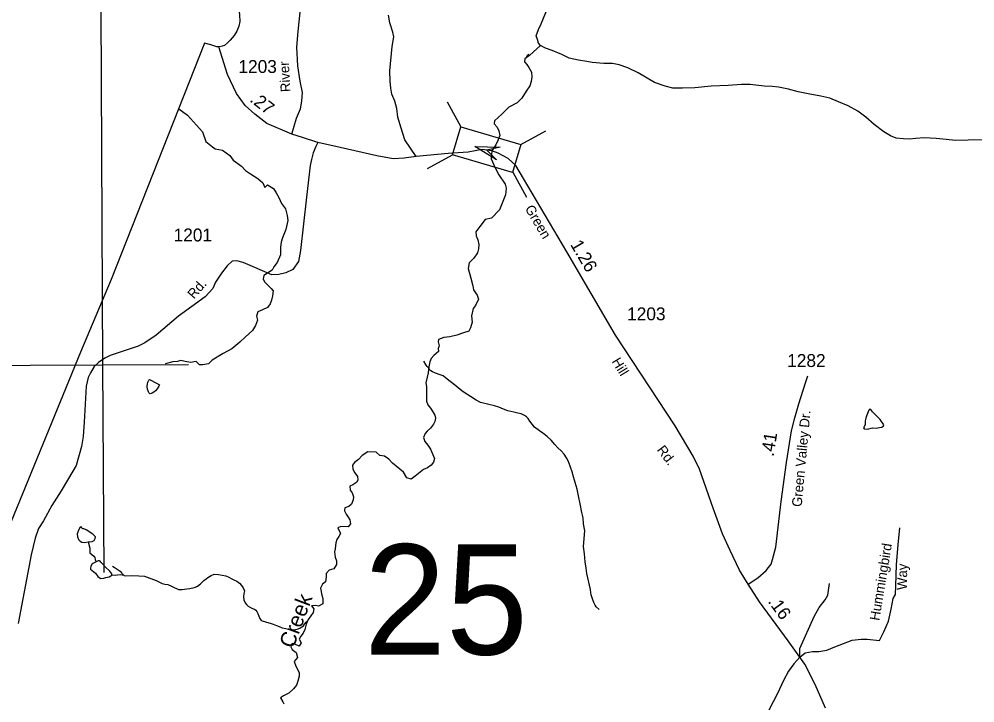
# Model space of a CAD drawing. Extents: x 2126262 to 2293712, y 749403 to 919119.
# Drawn here: x 2146782 to 2156028, y 876672 to 883288 of the extents above; entities that cross this region are included whole.
import ezdxf

# ---------------------------------------------------------------- set-up
doc = ezdxf.new("R2010")
doc.units = 0
for name, color, linetype in [('Exist Boundary Political CountyLine', 7, 'Continuous'), ('Exist Hydrographic Creek Single Shore', 7, 'Continuous'), ('Exist Hydrographic Creek Single Shore Label', 7, 'Continuous'), ('Exist Hydrographic Misc Water Feature', 7, 'Continuous'), ('Exist Hydrographic Pond Under 1500 Sq Ft', 7, 'Continuous'), ('Exist Road Non-System Type 51', 7, 'Continuous'), ('Exist Road Non-System Type 51 Label', 7, 'Continuous'), ('Exist Road Secondary Mileage Hundredths English Label', 7, 'Continuous'), ('Exist Road Secondary Structure Standard Bridge Attributed CELL', 7, 'Continuous'), ('Exist Road Secondary Structure Standard Bridge CELL', 7, 'Continuous'), ('Exist Road Secondary Structure Standard Bridge Number Label', 7, 'Continuous'), ('Exist Road Secondary Type 41 Attributed', 7, 'Continuous'), ('Exist Road Secondary Type 51 Attributed', 7, 'Continuous'), ('Exist Road Secondary Type 51 Label', 7, 'Continuous'), ('Exist Road Secondary Type 51 Number Label', 7, 'Continuous'), ('Map Preparation Longitude Latitude Lines', 7, 'Continuous')]:
    doc.layers.add(name, color=color, linetype=linetype)

msp = doc.modelspace()

# ---------------------------------------------------------------- linework, layer by layer
at = {"layer": 'Exist Boundary Political CountyLine'}
for points in [[(2148944.5, 883731.6), (2148931.4, 883630.8), (2148905.1, 883490.5), (2148905.1, 883416), (2148913.9, 883328.3), (2148916, 883264.8), (2148907.3, 883220.9), (2148889.8, 883172.7), (2148861.3, 883128.9), (2148824.1, 883085), (2148797.8, 883058.7), (2148769.3, 883032.4), (2148747.4, 883025.9), (2148718.9, 883021.5), (2148694.8, 883021.5), (2148635.7, 883039), (2148576.3, 883054.1)], [(2155750.9, 882122.9), (2155652.4, 882133.8), (2155536.3, 882140.4), (2155455.3, 882133.8), (2155393.9, 882127.2), (2155332.6, 882129.4), (2155266.9, 882136), (2155212.1, 882160.1), (2155146.4, 882197.4), (2155054.4, 882269.7), (2154971.2, 882339.8), (2154894.5, 882399), (2154800.3, 882449.4), (2154708.4, 882486.7), (2154625.1, 882521.8), (2154536.4, 882541.5), (2154413.8, 882565.6), (2154317.4, 882585.3), (2154223.2, 882611.6), (2154129, 882631.3), (2154065.5, 882635.7), (2153987.7, 882637.9), (2153854.1, 882655.5), (2153768.7, 882655.5), (2153639.5, 882646.7), (2153477.4, 882637.9), (2153317.5, 882624.8), (2153199.2, 882620.4), (2153107.2, 882620.4), (2153032.8, 882640.1), (2152927.6, 882675.2), (2152771, 882769.4), (2152670.3, 882817.6), (2152587, 882846.1), (2152521.3, 882857.1), (2152438.1, 882859.3), (2152326.4, 882868), (2152273.8, 882876.8), (2152192.8, 882892.2), (2152103, 882911.9), (2152030.7, 882944.8), (2151938.7, 882984.2), (2151873, 883008.3), (2151824.8, 883032.4), (2151807.3, 883054.3), (2151796.3, 883089.4), (2151785.4, 883126.7), (2151807.3, 883188), (2151831.4, 883242.8), (2151900.4, 883407.2)], [(2148576.3, 883054.1), (2147672.8, 880767.6), (2147375.9, 880066.3), (2144173.6, 872249.3), (2143226.4, 869937.2), (2140998.3, 864497.6)], [(2156115.6, 882120.7), (2155962.3, 882116.3), (2155839.7, 882114.1), (2155750.9, 882122.9)]]:
    msp.add_lwpolyline(points, dxfattribs=at)
at = {"layer": 'Exist Hydrographic Creek Single Shore'}
for points in [[(2151824.8, 883032.4), (2151723.9, 882938.7), (2151675.2, 882902.7), (2151670.9, 882875.2), (2151692.1, 882847.6), (2151713.3, 882820.1), (2151738.7, 882775.6), (2151742.9, 882731.1), (2151734.5, 882684.5), (2151721.8, 882642.2), (2151687.9, 882591.3), (2151645.5, 882523.6), (2151601, 882477), (2151520.5, 882434.6), (2151450.6, 882368.9), (2151379.7, 882303.3), (2151377.6, 882273.6), (2151405.1, 882244), (2151422, 882208), (2151432.6, 882163.5), (2151415.7, 882119), (2151394.5, 882072.4), (2151394.5, 882072.4), (2151355.7, 882014.1), (2151349, 881934.7), (2151387.1, 881850), (2151423.1, 881782.2), (2151484.5, 881691.1), (2151493, 881650.9), (2151487.7, 881589.5), (2151430.5, 881443.3), (2151352.1, 881362.8), (2151291.8, 881350.1), (2151238.8, 881282.3), (2151200.7, 881229.4), (2151202.8, 881191.3), (2151219.8, 881153.1), (2151230.4, 881106.5), (2151226.1, 881066.3), (2151215.5, 881028.2), (2151179.5, 880975.2), (2151135, 880928.6), (2151126.6, 880875.7), (2151152, 880780.4), (2151170, 880708.3), (2151178.5, 880670.2), (2151197.5, 880638.4), (2151214.5, 880617.3), (2151227.2, 880577), (2151227.2, 880577), (2151197.5, 880515.6), (2151174.2, 880488.1), (2151159.4, 880416), (2151163.6, 880356.7), (2151148.8, 880299.5), (2151131.9, 880269.9), (2151081, 880252.9), (2151015.4, 880229.6), (2150949.7, 880214.8), (2150890.4, 880206.3), (2150838.5, 880189.4), (2150834.3, 880166.1), (2150847, 880128), (2150834.3, 880100.4), (2150840.6, 880070.8), (2150840.6, 880070.8), (2150794, 880032.7), (2150768.6, 880005.1), (2150753.8, 879973.3), (2150745.3, 879924.6), (2150739, 879865.3), (2150730.5, 879825.1), (2150717.8, 879767.9), (2150722, 879731.9), (2150724.1, 879645), (2150724.1, 879592.1), (2150736.8, 879556.1), (2150762.3, 879522.2), (2150785.6, 879488.3), (2150804.6, 879456.5), (2150811, 879426.9), (2150804.6, 879395.1), (2150789.8, 879369.7), (2150762.3, 879331.6), (2150728.4, 879299.8), (2150711.4, 879278.6), (2150694.5, 879240.5), (2150707.2, 879200.2), (2150736.8, 879164.2), (2150760.1, 879128.2), (2150781.3, 879081.6), (2150800.4, 879037.1), (2150791.9, 879001.1), (2150768.6, 878971.5), (2150732.6, 878946.1), (2150694.5, 878929.1), (2150611.9, 878865.6)], [(2148326.2, 882421.2), (2148409.8, 882360.3), (2148556.7, 882198.4), (2148589.1, 882103.8), (2148651.4, 882051.5), (2148680, 882034.1), (2148749.8, 882019.1), (2148819.5, 881969.3), (2148854.4, 881924.5), (2148934.1, 881864.7), (2148971.4, 881824.8), (2149021.3, 881792.5), (2149091, 881745.1), (2149140.8, 881702.8), (2149160.7, 881660.5), (2149184.4, 881685.4), (2149184.4, 881685.4), (2149244.2, 881648), (2149269.1, 881608.2), (2149294, 881560.8), (2149321.4, 881503.5), (2149358.7, 881453.7), (2149373.7, 881389), (2149381.2, 881339.2), (2149361.2, 881252), (2149331.3, 881172.3), (2149316.4, 881129.9), (2149311.4, 881082.6), (2149310.2, 881007.9), (2149277.8, 880933.2), (2149245.4, 880890.8), (2149230.5, 880858.4), (2149149.5, 880806.1), (2149142.1, 880773.8), (2149157, 880746.4), (2149191.9, 880711.5), (2149219.3, 880681.6), (2149239.2, 880659.2), (2149234.2, 880609.4), (2149224.2, 880569.5), (2149209.3, 880534.7), (2149184.4, 880497.3), (2149184.4, 880497.3), (2149137.1, 880474.9), (2149092.2, 880457.4), (2149079.8, 880412.6), (2149087.3, 880375.2), (2149069.8, 880322.9), (2149039.9, 880275.6), (2148972.7, 880213.4), (2148917.9, 880163.5), (2148840.7, 880096.3), (2148756, 880053.9), (2148650.1, 879986.7), (2148612.8, 879951.8), (2148560.5, 879941.9), (2148525.6, 879944.4), (2148525.6, 879944.4), (2148495.7, 879974.2), (2148495.7, 879974.2), (2148440.9, 879966.8), (2148440.9, 879966.8), (2148388.6, 879976.7), (2148346.3, 879984.2), (2148313.9, 879976.7), (2148269.1, 879971.8), (2148269.1, 879971.8), (2148194.3, 879954.3)], [(2150611.9, 878865.6), (2150575.9, 878835.9), (2150533.5, 878850.7), (2150501.7, 878905.8), (2150393.7, 878990.5), (2150357.7, 879030.8), (2150315.3, 879060.4), (2150270.8, 879066.8), (2150234.8, 879098.6), (2150154.4, 879102.8), (2150101.4, 879064.7), (2150065.4, 879026.6), (2150027.3, 878999), (2150008.2, 878971.5), (2150010.3, 878933.4), (2150029.4, 878899.5), (2150054.8, 878863.5), (2150059, 878831.7), (2150050.6, 878808.4), (2150010.3, 878780.8), (2149982.8, 878770.3), (2149984.9, 878730), (2150004, 878704.6), (2150016.7, 878664.4), (2150014.6, 878636.8), (2149997.6, 878594.5), (2149970.1, 878573.3), (2149934.1, 878558.4), (2149929.8, 878528.8), (2149944.7, 878497), (2149965.8, 878469.5), (2149980.7, 878442), (2149989.1, 878405.9), (2149965.8, 878374.2), (2149895.9, 878378.4), (2149864.2, 878365.7), (2149864.2, 878365.7), (2149889.6, 878310.6), (2149874.8, 878283.1), (2149855.7, 878253.4), (2149847.2, 878219.5), (2149838.8, 878162.4), (2149834.5, 878132.7), (2149840.9, 878081.9), (2149851.5, 878045.9), (2149853.6, 878012), (2149826, 877969.6), (2149781.6, 877954.8), (2149751.9, 877925.1), (2149751.9, 877893.4)], [(2149751.9, 877893.4), (2149745.6, 877844.6), (2149718, 877821.3), (2149696.8, 877781.1), (2149711.7, 877715.4), (2149720.1, 877681.5), (2149720.1, 877630.7), (2149720.1, 877630.7), (2149677.8, 877607.4), (2149648.1, 877615.9), (2149612.1, 877611.6), (2149612.1, 877611.6), (2149634.4, 877582), (2149628, 877548.1), (2149602.6, 877514.2), (2149577.2, 877478.2), (2149560.2, 877433.7), (2149545.4, 877382.9), (2149530.6, 877346.9), (2149507.3, 877319.3), (2149492.4, 877289.7), (2149509.4, 877251.6), (2149509.4, 877251.6), (2149492.4, 877219.8), (2149492.4, 877219.8), (2149448, 877241), (2149422.5, 877247.3), (2149412, 877213.4), (2149422.5, 877190.1), (2149462.8, 877160.5), (2149462.8, 877160.5), (2149475.5, 877111.8), (2149443.7, 877071.5), (2149458.6, 877027), (2149479.7, 876993.2), (2149492.4, 876963.5), (2149490.3, 876929.6), (2149477.6, 876883), (2149464.9, 876842.8), (2149437.4, 876806.8), (2149390.8, 876766.5), (2149339.9, 876739), (2149310.3, 876722), (2149310.3, 876722), (2149333.6, 876683.9), (2149344.2, 876662.7)]]:
    msp.add_lwpolyline(points, dxfattribs=at)
at = {"layer": 'Exist Hydrographic Misc Water Feature'}
for points in [[(2151693.7, 882923.7), (2151699.5, 882937.8), (2151713.6, 882947.9)], [(2152391.7, 877574.8), (2152363.6, 877600.7), (2152353.6, 877616.6), (2152341.3, 877644.5), (2152331.2, 877668.4), (2152325.1, 877688.4), (2152315, 877716.3), (2152312.8, 877736.3), (2152310.7, 877768.3), (2152300.5, 877810.2), (2152282, 877882.1), (2152273.8, 877924.1), (2152267.5, 877974.1), (2152259.3, 878036), (2152250.9, 878115.9), (2152240.4, 878183.8), (2152253.5, 878337.9), (2152243.1, 878403.9), (2152238.8, 878461.8), (2152226.7, 878515.7), (2152208, 878599.6), (2152193.7, 878675.4), (2152179.3, 878741.4), (2152160.8, 878803.3), (2152138.5, 878883.1), (2152134.4, 878897.1), (2152112, 878961), (2152093.8, 879012.9), (2152077.6, 879042.7), (2152055.2, 879078.6), (2152025.3, 879110.4), (2151993.1, 879140.2), (2151962.8, 879172), (2151928.5, 879213.8), (2151890.4, 879249.7), (2151848.3, 879281.4), (2151816.2, 879305.3), (2151768.2, 879340.9), (2151743.8, 879368.8), (2151723.5, 879396.6), (2151705.6, 879422.6), (2151689.2, 879440.5), (2151671.4, 879452.4), (2151639.4, 879470.1), (2151605.4, 879476), (2151567, 879485.8), (2151511, 879497.5), (2151467.2, 879513.2), (2151422.9, 879532.9), (2151380.8, 879544.8), (2151324.8, 879558.3), (2151244.9, 879579.9), (2151202.6, 879599.6), (2151148.3, 879635.3), (2151122.3, 879651.2), (2151078.2, 879683), (2151032, 879718.7), (2151005.8, 879738.5), (2150951.7, 879782.2), (2150907.6, 879815.9), (2150883.4, 879835.8), (2150855.3, 879847.6), (2150809.3, 879863.4), (2150781, 879875.2), (2150765.1, 879885.2), (2150755, 879895.1), (2150747, 879907), (2150740.9, 879915), (2150728.8, 879926.9), (2150720.8, 879940.8), (2150696.6, 879978.8)], [(2148112.3, 879764.2), (2148140.4, 879748.3), (2148132.6, 879736.3), (2148118.7, 879712.2), (2148100.8, 879690), (2148086.9, 879680), (2148068.8, 879669.8), (2148058.8, 879665.9), (2148050.8, 879663.8), (2148044.8, 879665.7), (2148040.7, 879669.7), (2148034.8, 879681.6), (2148024.5, 879707.6), (2148022.5, 879729.6), (2148022.5, 879739.7), (2148024.3, 879755.7), (2148028.2, 879775.7), (2148038.1, 879793.7), (2148044, 879801.8), (2148112.3, 879764.2)], [(2147449.1, 878229.4), (2147465.3, 878169.3), (2147467.6, 878125.3), (2147506.3, 878092.4)], [(2147506.3, 878092.4), (2147515.1, 878078), (2147517.1, 878059.4), (2147521.1, 878051.4), (2147528.9, 878038.3)], [(2147686.4, 877994.6), (2147702.6, 877986.8), (2147722.5, 877972.8), (2147740.5, 877960.9), (2147750.6, 877953.1), (2147760.6, 877945.2), (2147772.7, 877931.2), (2147782.8, 877921.4), (2147784.8, 877915.4), (2147790.8, 877911.5), (2147798.8, 877905.6), (2147812.9, 877901.7), (2147868.9, 877906.2), (2147938.8, 877903), (2147994.8, 877897.6), (2148107.2, 877856.5), (2148167.3, 877828.9), (2148191.2, 877821), (2148219.3, 877817.1), (2148255.4, 877801.4), (2148281.7, 877787.5), (2148303.6, 877777.6), (2148323.5, 877767.8), (2148359.6, 877769.9), (2148403.5, 877774.1), (2148433.6, 877778.3), (2148447.6, 877782.4), (2148465.4, 877786.5), (2148487.3, 877792.7), (2148509.3, 877802.8), (2148537.4, 877824.9), (2148569.2, 877855.1), (2148590.9, 877871.2), (2148608.7, 877885.3), (2148640.9, 877903.5), (2148668.6, 877917.7), (2148712.5, 877915.9), (2148744.9, 877908.1), (2148780.8, 877900.4), (2148810.9, 877888.5), (2148834.9, 877874.6), (2148858.9, 877862.7), (2148887, 877848.9), (2148913, 877831), (2148933.3, 877809.2), (2148949.3, 877785.2), (2148961.6, 877757.3), (2148957.5, 877729.3), (2148953.8, 877697.4), (2148956.1, 877669.3), (2148970, 877641.5), (2148982.3, 877625.5), (2148998.3, 877607.6), (2149020.3, 877593.7), (2149040.6, 877585.8), (2149058.6, 877577.9), (2149070.5, 877570), (2149080.6, 877556.1), (2149090.8, 877536.1), (2149100.9, 877510.1), (2149111.1, 877488.2), (2149123, 877468.3), (2149175.1, 877452.6), (2149211.4, 877442.8), (2149239.3, 877433), (2149273.3, 877421.1), (2149299.3, 877411.3), (2149325.6, 877399.5), (2149363.5, 877391.7), (2149387.5, 877385.9), (2149407.6, 877379.9), (2149423.6, 877378.1), (2149433.7, 877378.1), (2149455.6, 877382.3), (2149471.6, 877384.3), (2149497.6, 877394.4), (2149517.3, 877406.6), (2149533.3, 877416.7), (2149543.4, 877434.7), (2149559.1, 877452.8), (2149571, 877464.9)], [(2147798.8, 877905.6), (2147760.9, 877912), (2147733.6, 877906.7), (2147711.6, 877903.4), (2147678.4, 877907.9)]]:
    msp.add_lwpolyline(points, dxfattribs=at)
at = {"layer": 'Exist Hydrographic Pond Under 1500 Sq Ft'}
for points in [[(2155061.6, 879463.4), (2155038.4, 879489.6), (2155028.9, 879501.9), (2155022.1, 879511.4), (2155012.6, 879512.7), (2155003.1, 879505.9), (2154981.7, 879454.7), (2154973.2, 879428.4), (2154967.7, 879401.3), (2154967.7, 879367.3), (2154958.2, 879344.1), (2154948.7, 879331.9), (2154958.2, 879322.4), (2154988.1, 879321), (2155037.3, 879333), (2155072.4, 879330.6), (2155103.6, 879336), (2155126.7, 879341.4), (2155143, 879352.3), (2155147.1, 879363.2), (2155110.4, 879413.5), (2155061.6, 879463.4)], [(2147431.8, 878347.2), (2147409.6, 878355), (2147400, 878355), (2147389.1, 878364.5), (2147380.9, 878375.4), (2147371.4, 878372.7), (2147359.1, 878350.9), (2147344.1, 878307.2), (2147346.3, 878278), (2147357.8, 878254), (2147371.4, 878236.3), (2147387.8, 878228.1), (2147413.7, 878224), (2147449.1, 878229.4), (2147487.3, 878232.2), (2147509.1, 878243.1), (2147518.6, 878263.6), (2147521.3, 878278.6), (2147495.5, 878303.5), (2147431.8, 878347.2)], [(2147618.3, 877983.8), (2147588.2, 878016.6), (2147574.2, 878032.4), (2147565.8, 878043.6), (2147558.5, 878047.6), (2147546.7, 878047.6), (2147515.1, 878031.1), (2147489.3, 878016.1), (2147477.5, 877994.7), (2147472.5, 877976.7), (2147473.6, 877966.6), (2147520.3, 877926), (2147544.4, 877893.5), (2147555.7, 877884), (2147571.9, 877875.5), (2147602.9, 877879.5), (2147620, 877885.8), (2147654, 877891.8), (2147670.8, 877900.3), (2147679.8, 877909.3), (2147678.2, 877922.2), (2147659, 877947.5), (2147618.3, 877983.8)]]:
    msp.add_lwpolyline(points, dxfattribs=at)
at = {"layer": 'Exist Road Non-System Type 51'}
for points in [[(2149419.4, 882175), (2149466.8, 882329.8), (2149504.7, 882421.5), (2149517.3, 882494.2), (2149523.6, 882579.5), (2149501.5, 882686.9), (2149479.4, 882835.5), (2149469.9, 883015.6), (2149481, 883167.3), (2149499.9, 883356.9), (2149545.7, 883581.3), (2149574.2, 883777.2), (2149612.1, 883887.8), (2149653.1, 883973.1), (2149697.3, 884039.5), (2149758.9, 884128), (2149803.1, 884216.4), (2149822.1, 884276.5), (2149837.9, 884365), (2149841, 884453.5)], [(2150622.7, 881960.1), (2150512.1, 882121.3), (2150477.4, 882231.9), (2150445.8, 882339.3), (2150436.4, 882424.6), (2150417.4, 882494.2), (2150389, 882560.5), (2150379.5, 882620.6), (2150370, 882686.9), (2150366.9, 882788.1), (2150392.1, 883021.9), (2150406.3, 883116.7), (2150396.9, 883161), (2150368.4, 883252.6), (2150355.8, 883325.3)], [(2154334.5, 877113.8), (2154385.8, 877157.7), (2154457.1, 877169.8), (2154518.4, 877169.8), (2154596.5, 877183.7), (2154674.3, 877214.2), (2154758, 877246.3), (2154840.3, 877279.8), (2154928.1, 877288.2), (2154985, 877288), (2155104.9, 877275.5), (2155145.4, 877360.6), (2155191.4, 877463.9), (2155217.9, 877579.7), (2155237.4, 877681.9), (2155261.1, 877719.6), (2155262.5, 877800.5), (2155270.8, 878009.9), (2155284.7, 878200.3), (2155302.8, 878366.4)], [(2154334.5, 877113.8), (2154335.8, 877197.5), (2154472.5, 877507.3), (2154521, 877594.6), (2154578.1, 877668.6), (2154604.6, 877714.7), (2154620, 877826.3)]]:
    msp.add_lwpolyline(points, dxfattribs=at)
at = {"layer": 'Exist Road Secondary Structure Standard Bridge Attributed CELL'}
msp.add_lwpolyline([(2151399.2, 881927.9), (2151190.9, 882054.6), (2151434.7, 882049), (2151307.9, 882020.4)], close=True, dxfattribs=at)
at = {"layer": 'Exist Road Secondary Structure Standard Bridge CELL'}
for p, q in [((2150922.8, 882486.9), (2151055.2, 882244.8)), ((2151634.9, 882073.6), (2151877, 882206)), ((2150733.7, 881841.4), (2150975.9, 881973.8)), ((2151557.3, 881808.8), (2151689.8, 881566.6))]:
    msp.add_line(p, q, dxfattribs=at)
msp.add_lwpolyline([(2151055.2, 882244.8), (2151635.3, 882074.9), (2151555.9, 881803.9), (2150975.9, 881973.8)], close=True, dxfattribs=at)
at = {"layer": 'Exist Road Secondary Type 41 Attributed'}
msp.add_lwpolyline([(2149672.2, 882095.9), (2149651.3, 882055.4), (2149627.6, 881994), (2149609.5, 881931.2), (2149596.9, 881871.2), (2149560.8, 881565.4), (2149503.7, 881049.9), (2149484.2, 880943.8), (2149431.2, 880867.1), (2149362.9, 880833.6), (2149293.5, 880816.1), (2149226.6, 880814.7), (2148949.6, 880933.2), (2148886.9, 880950), (2148842.2, 880945.8), (2148793.4, 880902.5), (2148740.4, 880830), (2148683.3, 880742), (2148655.1, 880680.4), (2148582.9, 880600.7), (2148325.3, 880414.7)], dxfattribs=at)
at = {"layer": 'Exist Road Secondary Type 51 Attributed'}
for points in [[(2149672.2, 882095.9), (2149524.4, 882142), (2149419.4, 882175), (2149178.6, 882278.7), (2149061.5, 882368.1), (2148970.1, 882453.6), (2148886.5, 882568.1), (2148797.2, 882752.3), (2148713.2, 883021.5)], [(2151355.7, 882014.1), (2151263, 882026.2), (2151126.3, 882001.1), (2150933.9, 881987.2), (2150622.7, 881960.1), (2150505.8, 881942.8), (2150399.8, 881937.2), (2150243.6, 881965.1), (2150101.4, 881998.6), (2149889.4, 882046.1), (2149672.2, 882095.9)], [(2153833.3, 877820.8), (2153751.8, 877955.8), (2153661, 878145.8), (2153585.7, 878307.7), (2153496.9, 878557.3), (2153363, 878934.1), (2153301.7, 879059.7), (2153129.2, 879351.5), (2152552.8, 880231.4), (2152079.1, 881036.7), (2151661.8, 881747.1), (2151586.5, 881872.7), (2151513.9, 881939.7), (2151416.3, 881989.9), (2151355.7, 882014.1)], [(2148325.3, 880414.7), (2148107.7, 880230.9), (2147999, 880155.8), (2147934.2, 880122.1), (2147661.9, 880032.8), (2147610.9, 880009.1), (2147548.6, 879966.8), (2147507.5, 879925.7), (2147471.4, 879864.7), (2147450.9, 879821.1), (2147429.7, 879736.4), (2147411.6, 879387.7), (2147400.4, 879248.2), (2147384.9, 879152.3), (2147334.4, 878969.2), (2147259.1, 878844.7), (2147188.1, 878723.9), (2147100.3, 878581.9), (2147016.8, 878433.8), (2146971.2, 878359.2), (2146935.9, 878264.4), (2146898.5, 878105), (2146773.4, 877441.2)], [(2153833.3, 877820.8), (2153929.3, 877882.6), (2154008.8, 877954.5), (2154032.2, 877981.8), (2154058.3, 878013.7), (2154071.2, 878060.8), (2154101.2, 878178.7), (2154152.6, 878622.3), (2154206.2, 878999.5), (2154254.4, 879303.8), (2154284.4, 879430.2), (2154325.1, 879565.2), (2154390.1, 879768.7), (2154412.1, 879835.4)], [(2154334.5, 877113.8), (2154220.8, 877273.6), (2153944.7, 877649.3), (2153833.3, 877820.8)], [(2154334.5, 877113.8), (2154275.2, 877048.9), (2154223.6, 876979.1), (2154177.6, 876888.4), (2154119, 876762.8), (2153988.2, 876515.6)], [(2154582.5, 876620.7), (2154482.3, 876850.3), (2154381.2, 877045.7), (2154334.5, 877113.8)]]:
    msp.add_lwpolyline(points, dxfattribs=at)
at = {"layer": 'Map Preparation Longitude Latitude Lines'}
for points in [[(2147603.7, 877934.8), (2147593.6, 879942.6), (2147558.9, 886817.4)], [(2138470.2, 879900.4), (2147593.6, 879942.6), (2148420.5, 879947.1)]]:
    msp.add_lwpolyline(points, dxfattribs=at)

# ---------------------------------------------------------------- texts
at = {"layer": 'Exist Hydrographic Creek Single Shore Label'}
msp.add_text('Creek', height=150, rotation=69.25968, dxfattribs=at).set_placement((2149433.5, 877191.3))
at = {"layer": 'Exist Road Non-System Type 51 Label'}
for s, rotation, p in [('River', 93.17674, (2149407.9, 882585)), ('Hummingbird', 80.61906, (2155102.8, 877463)), ('Way', 89.31739, (2155370.2, 877764.5))]:
    msp.add_text(s, height=95, rotation=rotation, dxfattribs=at).set_placement(p)
at = {"layer": 'Exist Road Secondary Mileage Hundredths English Label'}
for s, rotation, p in [('.27', 321.96936, (2149005.7, 882497.1)), ('1.26', 300.46771, (2152110, 881107.5)), ('.41', 80.9963, (2154080.2, 879050.7)), ('.16', 306.3135, (2154020.6, 877651.6))]:
    msp.add_text(s, height=125, rotation=rotation, dxfattribs=at).set_placement(p)
at = {"layer": 'Exist Road Secondary Structure Standard Bridge Number Label'}
msp.add_text('25', height=1066.27, dxfattribs=at).set_placement((2150118.2, 877139.8))
at = {"layer": 'Exist Road Secondary Type 51 Label'}
for s, rotation, p in [('Green', 300.62258, (2151671.7, 881455.5)), ('Rd.', 48.87268, (2148473.1, 880574.1)), ('Hill', 301.28678, (2152511.3, 879976.4)), ('Green Valley Dr.', 84.66546, (2154351.3, 878565.3)), ('Rd.', 306.95697, (2152947, 879119.5))]:
    msp.add_text(s, height=95, rotation=rotation, dxfattribs=at).set_placement(p)
at = {"layer": 'Exist Road Secondary Type 51 Number Label'}
for s, p in [('1203', (2148903.7, 882766.9)), ('1201', (2148276.7, 881137.2)), ('1203', (2152663.5, 880373.8)), ('1282', (2154211.9, 879922.1))]:
    msp.add_text(s, height=125, dxfattribs=at).set_placement(p)

doc.saveas('drawing.dxf')
